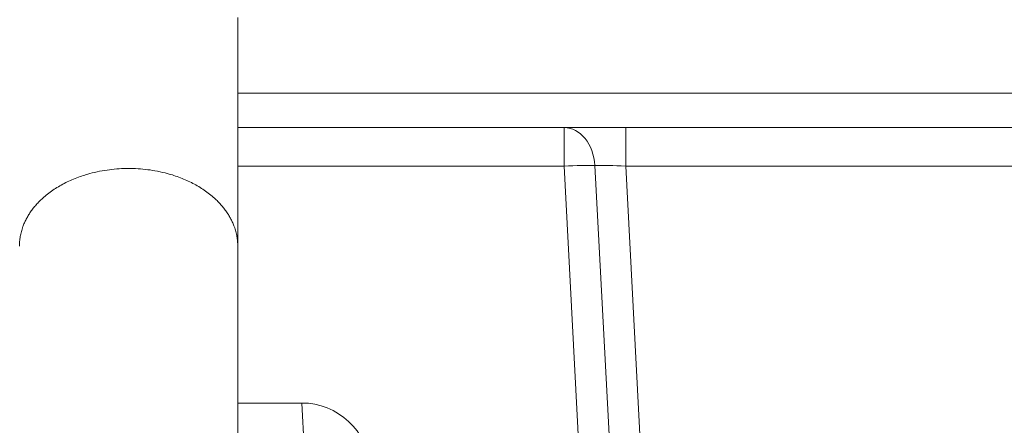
# Model space of a CAD drawing. Header units: millimetres. Extents: x -10 to 594, y 0 to 420.
# Tile 597 of 656: x 442.9 to 450.06, y 145.18 to 148.12. Entities that reach past the tile are written whole.
import ezdxf

# ---------------------------------------------------------------- set-up
doc = ezdxf.new("R2010")
doc.units = ezdxf.units.MM
doc.layers.add('1', color=7, linetype='Continuous', true_color=0xffffff)
doc.styles.add('Calibri', font='txt')
doc.dimstyles.get("Standard").update_dxf_attribs({"dimtxt": 0.18, "dimasz": 0.18, "dimexe": 0.18, "dimexo": 0.0625, "dimgap": 0.09, "dimtad": 0, "dimtih": 1, "dimtoh": 1, "dimdec": 4, "dimzin": 0, "dimdsep": 46, "dimtxsty": 'Standard', "dimcen": 0.09, "dimadec": 0, "dimazin": 0, "dimtfac": 1, "dimtdec": 4, "dimtofl": 0, "dimtmove": 0, "dimatfit": 3, "dimfxl": 0, "dimtolj": 1, "dimtzin": 0, "dimarcsym": 0})

# ---------------------------------------------------------------- blocks, each defined once
blk = doc.blocks.new('_U14')
at = {"layer": '1', "color": 18, "lineweight": 13}
for p, q in [((426.9166, 131.3436), (426.9166, 193.6581)), ((499.0131, 131.3436), (499.0131, 193.6581)), ((426.9166, 191.6581), (456.7384, 191.6581)), ((499.0131, 191.6581), (469.1913, 191.6581))]:
    blk.add_line(p, q, dxfattribs=at)
at = {"layer": '1', "color": 18}
for points in [[(426.9166, 191.6581), (430.4166, 192.5959), (430.4166, 190.7203)], [(499.0131, 191.6581), (495.5131, 190.7203), (495.5131, 192.5959)]]:
    blk.add_solid(points, dxfattribs=at)
at = {"layer": '1', "color": 18, "linetype": 'Continuous', "lineweight": 13, "char_height": 3.5, "attachment_point": 7, "line_spacing_factor": 1.399613, "style": 'Calibri'}
for s, insert in [('\\fCalibri|b0|i0;\\W1.0000;1.44', (458.4239, 188.6745)), ('\\fCalibri|b0|i0;\\W1.0000;DEFLATED TUBE WIDTH', (436.9404, 181.6648))]:
    blk.add_mtext(s, dxfattribs=dict(at, insert=insert))

msp = doc.modelspace()

# ---------------------------------------------------------------- linework, layer by layer
at = {"layer": '1', "color": 155, "linetype": 'Continuous', "lineweight": 18}
for p, q in [((444.4816, 145.3649), (444.4813, 148.1399)), ((460.3463, 147.3398), (444.4816, 147.3398)), ((460.3463, 147.3398), (444.4816, 147.3398)), ((444.4813, 145.3614), (444.4816, 145.3649)), ((444.4809, 145.3398), (444.9462, 145.3398))]:
    msp.add_line(p, q, dxfattribs=at)
at = {"layer": '1', "color": 155, "linetype": 'Continuous', "lineweight": 13}
for p, q in [((444.4814, 147.5898), (460.3463, 147.5898)), ((444.4814, 147.5898), (460.3463, 147.5898)), ((446.8549, 147.0607), (446.8549, 147.3398)), ((447.302, 147.3398), (447.302, 147.0607)), ((446.8549, 147.0607), (444.4815, 147.0607)), ((446.9716, 144.8398), (446.8549, 147.0607)), ((447.0782, 147.0654), (447.1951, 144.8398)), ((450.8277, 147.0607), (447.302, 147.0607)), ((447.302, 147.0607), (447.4187, 144.8398)), ((444.9961, 144.4468), (444.9462, 145.3398))]:
    msp.add_line(p, q, dxfattribs=at)
at = {"layer": '1', "color": 155, "linetype": 'Continuous', "lineweight": 18}
msp.add_arc((444.9462, 144.8398), 0.5, 4, 90, dxfattribs=at)
at = {"layer": '1', "color": 155, "linetype": 'Continuous', "lineweight": 13}
for centre, major_axis, ratio, start_param, end_param in [((446.8549, 147.0398), (0, 0.3), 0.747065, 4.797911, 6.283185), ((446.8549, 147.0398), (-0.2996, -0.0157), 0.069661, 3.867661, 4.708729), ((447.3042, 147.0398), (-0.3012, 0.0159), 0.068897, 4.723323, 5.564391)]:
    msp.add_ellipse(centre, major_axis=major_axis, ratio=ratio, start_param=start_param, end_param=end_param, dxfattribs=at)
at = {"layer": '1', "color": 155, "linetype": 'Continuous', "lineweight": 18}
msp.add_open_spline([(444.4809, 146.4795), (444.4809, 146.7452), (444.4808, 147.2106), (444.4808, 147.7309), (444.4808, 148.0496), (444.4808, 148.1203), (444.4808, 148.1206)], degree=3, knots=[0, 0, 0, 0, 0.252909, 0.502099, 0.749577, 1, 1, 1, 1], dxfattribs=at)
at = {"layer": '1', "color": 155, "linetype": 'Continuous', "lineweight": 13}
msp.add_rational_spline([(444.4809, 146.4795), (444.4808, 146.6789), (444.3404, 146.9437), (443.9676, 147.0433), (443.4064, 147.0432), (443.0336, 146.9435), (442.8933, 146.6788), (442.8934, 146.4794)], [1.01661171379, 1.01661171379, 0.958470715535, 1.01661171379, 1.01661171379, 0.958477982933, 1.01660081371, 1.01661171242], degree=4, knots=[0, 0, 0, 0, 0, 0.500016, 0.500016, 0.500016, 1, 1, 1, 1, 1], dxfattribs=at)
at = {"layer": '1', "color": 155, "linetype": 'Continuous', "lineweight": 18}
msp.add_open_spline([(444.4809, 144.886), (444.4809, 145.6828), (444.4809, 146.4795)], degree=2, dxfattribs=at)

# ---------------------------------------------------------------- dimensions: what is measured, and where the dimension line sits
at = {"layer": '1', "color": 18, "linetype": 'Continuous', "lineweight": 13}
dim = msp.add_linear_dim(base=(426.9166, 191.6581), p1=(499.0131, 131.3436), p2=(426.9166, 131.3436), text=' <> \\P\\fCalibri|b0|i0;\\C18;{\\H1.00x;\\fCalibri|b0|i0;DEFLATED TUBE WIDTH\\fCalibri|b0|i0;}\\C18;', dimstyle='Standard', override={"dimtxt": 3.5, "dimasz": 3.5, "dimexe": 2, "dimexo": 0, "dimgap": 1.5, "dimtih": 0, "dimtoh": 0, "dimdec": 2, "dimlfac": 0.02, "dimdsep": 46, "dimlunit": 2, "dimtxsty": 'Calibri', "dimsah": 1, "dimse1": 0, "dimse2": 0, "dimsd1": 0, "dimsd2": 0, "dimclrd": 18, "dimclre": 18, "dimclrt": 18, "dimtol": 0, "dimtm": -0.1, "dimtfac": 1, "dimtdec": 2, "dimtofl": 1, "dimtmove": 0, "dimlwd": 13, "dimlwe": 13}, dxfattribs=at)
dim.commit()
dim.dimension.update_dxf_attribs({"geometry": '_U14', "text_midpoint": (462.9649, 191.6581), "dimtype": 160})

doc.saveas('drawing.dxf')
